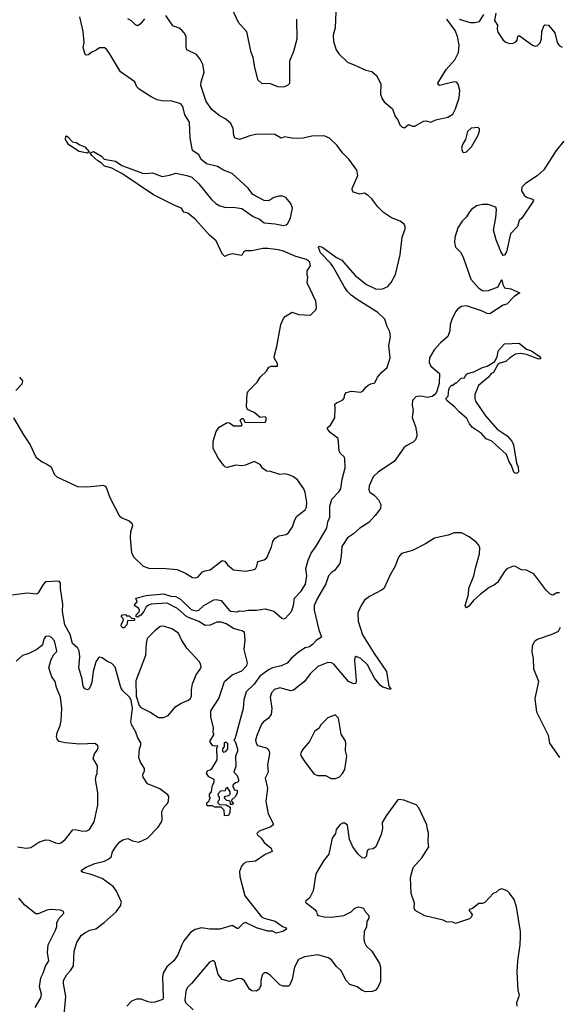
# Model space of a CAD drawing. Extents: x 2220333 to 2384341, y 721037 to 894043.
# Tile 291 of 325: x 2334534 to 2338932, y 837931 to 845962. Entities that reach past the tile are written whole.
import ezdxf

# ---------------------------------------------------------------- set-up
doc = ezdxf.new("R2010")
doc.units = 0

msp = doc.modelspace()

# ---------------------------------------------------------------- linework, layer by layer
at = {"layer": '0CON10XD'}
for points in [[(2336262.5, 846052.5), (2336315, 845942.9), (2336381.5, 845865), (2336414.8, 845704.8), (2336433.1, 845655), (2336443.8, 845585), (2336473.3, 845475), (2336505, 845444.5), (2336575, 845441.5), (2336635, 845416.2), (2336665, 845413.1), (2336695, 845418.2), (2336720.7, 845429.3), (2336734.2, 845445), (2336734.2, 845625), (2336767.2, 845705), (2336796.6, 845805), (2336792.5, 845965)], [(2337109.3, 846025), (2337106, 845895), (2337089.1, 845835), (2337091.8, 845785), (2337113.8, 845715), (2337135, 845682.9), (2337206.9, 845615), (2337265, 845592.1), (2337355, 845549.6), (2337405, 845538), (2337443.8, 845505), (2337477.3, 845435), (2337473.5, 845355), (2337489.1, 845315), (2337505, 845292.9), (2337573.6, 845235), (2337595, 845171.2), (2337616.7, 845145), (2337631.4, 845105), (2337650.6, 845085), (2337671.5, 845078.5), (2337703.8, 845106.2), (2337735, 845094.4), (2337755, 845094.3), (2337825, 845134.2), (2337845, 845136.2), (2337885, 845126.7), (2337925, 845143.8), (2338023.9, 845166.1), (2338065, 845192.5), (2338085.9, 845234.1), (2338115.8, 845324.2), (2338120, 845385), (2338108, 845435), (2338095, 845451.2), (2338075, 845453.8), (2337956.4, 845426.4), (2337943.8, 845433.8), (2337943.3, 845445), (2338008.6, 845555), (2338080.9, 845635), (2338110, 845695), (2338116.5, 845755), (2338101.2, 845825), (2338082.4, 845872.4), (2338014.1, 845965.9)], [(2335986, 841415), (2336025, 841457.5), (2336045, 841467.1), (2336086.4, 841473.6), (2336185, 841551.2), (2336205, 841546.7), (2336228, 841515), (2336275, 841474.3), (2336375.5, 841464.5), (2336445, 841476.7), (2336456, 841484), (2336465.9, 841504.1), (2336475, 841542.5), (2336525, 841556), (2336547, 841573), (2336586.5, 841663.5), (2336598.1, 841705), (2336615, 841732), (2336645, 841752.5), (2336705, 841764.3), (2336725, 841776), (2336758.6, 841825), (2336773.3, 841875), (2336791.1, 841908.9), (2336861.2, 841965), (2336871.2, 841985), (2336872.9, 842025), (2336861.1, 842105), (2336848.6, 842135), (2336798.8, 842208.8), (2336765, 842234.4), (2336735, 842247.8), (2336695, 842256.7), (2336653.6, 842253.6), (2336576.7, 842276.7), (2336545, 842278.6), (2336512.5, 842305), (2336494.5, 842334.5), (2336445, 842359.4), (2336375, 842327.5), (2336345, 842322.5), (2336295, 842327.5), (2336225, 842310), (2336212.3, 842312.3), (2336196.7, 842325), (2336154.2, 842384.2), (2336111.2, 842465), (2336111.2, 842525), (2336136.4, 842603.6), (2336160.8, 842639.2), (2336225, 842676.2), (2336242.7, 842672.7), (2336275, 842648.8), (2336341.7, 842648.3), (2336347, 842657), (2336330, 842695), (2336345, 842710), (2336355, 842710), (2336368.3, 842678.3), (2336535, 842677.5), (2336543.3, 842695), (2336542.5, 842715), (2336535, 842722.5), (2336495, 842717.5), (2336445, 842756.7), (2336391.7, 842781.7), (2336383.3, 842805), (2336387.5, 842915), (2336397.5, 842935), (2336470, 843005), (2336494.1, 843045.9), (2336546.7, 843095), (2336565, 843127.5), (2336583.9, 843136.1), (2336633.8, 843136.2), (2336634, 843155), (2336608.8, 843205), (2336610, 843225), (2336630, 843295), (2336661.2, 843475), (2336683.8, 843525), (2336698.3, 843541.7), (2336755, 843577.5), (2336805, 843557.5), (2336905, 843552.5), (2336947.5, 843595), (2336952.5, 843615), (2336947.5, 843665), (2336877.5, 843815), (2336882.5, 843865), (2336877, 843877), (2336877, 843913), (2336903.3, 843955), (2336898, 843985), (2336872.5, 844005), (2336785, 844031.1), (2336684, 844075), (2336643.9, 844086.1), (2336555.3, 844095.3), (2336514.7, 844095.3), (2336425, 844075.6), (2336373.5, 844076.5), (2336358.8, 844065), (2336345, 844037.5), (2336265, 844052.5), (2336225, 844042.5), (2336205, 844030), (2336185, 844052.5), (2336135, 844157.5), (2336080, 844205), (2336015, 844278.8), (2335963.9, 844333.9), (2335905, 844382.5), (2335870.7, 844390.7), (2335853.6, 844423.6), (2335802.3, 844442.3), (2335625, 844533.3), (2335365, 844707.8), (2335285, 844749.5), (2335225, 844766.9), (2335198.8, 844795), (2335171.1, 844811.1), (2335122.5, 844855), (2335107.5, 844875), (2335135, 844885.6), (2335199.8, 844849.8), (2335223, 844823), (2335315, 844806.9), (2335365, 844772), (2335535, 844711.2), (2335555, 844706.7), (2335617, 844713), (2335695, 844683.3), (2335755, 844692.5), (2335805, 844710), (2335895, 844690), (2335936.1, 844676.1), (2335995, 844622.5), (2336096.7, 844495), (2336132.7, 844462.7), (2336164.1, 844444.1), (2336215, 844430), (2336273, 844433), (2336345, 844422.5), (2336437.7, 844357.7), (2336487.5, 844335), (2336527.5, 844305), (2336615, 844297.7), (2336685, 844283.1), (2336705, 844287.8), (2336719.3, 844300.7), (2336741.9, 844345), (2336756.2, 844425), (2336743.8, 844463.8), (2336701.9, 844511.9), (2336675, 844522.9), (2336645, 844521.4), (2336605, 844512.5), (2336565, 844484.2), (2336527, 844487), (2336435, 844536.2), (2336395, 844588.8), (2336266.5, 844706.5), (2336195, 844735.8), (2336145, 844764), (2336055, 844786.7), (2336010, 844825), (2336005, 844840), (2335995, 844860), (2335943.3, 844895), (2335923.8, 844995), (2335916.8, 845126.8), (2335880, 845185), (2335862, 845255), (2335846.7, 845275), (2335765, 845298.8), (2335705, 845298.6), (2335655, 845308.6), (2335605, 845332.5), (2335506.7, 845395), (2335488.8, 845415), (2335473.3, 845455), (2335355, 845536.2), (2335265.7, 845685.7), (2335237.5, 845725), (2335223.6, 845733.6), (2335185, 845733.3), (2335157, 845713), (2335116.7, 845695), (2335095, 845676.2), (2335075, 845672.5), (2335067, 845677), (2335050, 845735), (2335059.2, 845775), (2335052.2, 845865), (2335024.4, 845985)], [(2335551.2, 845968.8), (2335515, 845924.3), (2335495, 845910.8), (2335478.7, 845918.7), (2335445, 845952), (2335415, 845968)], [(2336323.1, 840983.1), (2336276.7, 840995), (2336215.5, 841035.5), (2336175, 841046.9), (2336141.1, 841048.9), (2336085, 841022.2), (2336045, 841020.6), (2335992.5, 841052.5), (2335895, 841091.9), (2335820.6, 841160.6), (2335735, 841203.1), (2335605.6, 841194.4), (2335582.3, 841187.7), (2335565.8, 841174.2), (2335546.7, 841135), (2335520, 841105), (2335495, 841090), (2335481.7, 841091.7), (2335481.7, 841108.3), (2335508.3, 841131.7), (2335510, 841145), (2335505, 841160), (2335470, 841185), (2335475, 841200), (2335490, 841215), (2335480, 841245), (2335565, 841266.2), (2335705, 841278.8), (2335765, 841260), (2335805, 841257.5), (2335845, 841235.8), (2335932, 841152), (2335975, 841140), (2335994.1, 841145.9), (2336035, 841183.3), (2336115, 841230), (2336135, 841233.8), (2336175, 841225.7), (2336238, 841148), (2336255, 841138.8), (2336305, 841133.3), (2336325, 841140), (2336355, 841136.7), (2336394.3, 841145.7), (2336465, 841146.2), (2336535, 841157.1), (2336605, 841137.8), (2336671.3, 841081.3), (2336685, 841075.8), (2336700.3, 841079.7), (2336749.5, 841135), (2336765.6, 841185), (2336774, 841245), (2336829.2, 841300.8), (2336862, 841358), (2336875.3, 841425.3), (2336865.6, 841485), (2336885.9, 841555), (2336909.1, 841610.9), (2336945, 841659.4), (2337036.2, 841815), (2337044.6, 841865), (2337060.5, 841905), (2337062.5, 841995), (2337077.7, 842052.3), (2337135, 842110), (2337150.4, 842135), (2337161.2, 842215), (2337186.8, 842306.8), (2337183.8, 842383.8), (2337177.7, 842397.7), (2337147.5, 842425), (2337138.6, 842445), (2337128.8, 842545), (2337063.3, 842595), (2337042.5, 842625), (2337043, 842637), (2337066.7, 842655), (2337101.2, 842715), (2337106, 842795), (2337102, 842825), (2337115, 842838), (2337165, 842857.5), (2337178.6, 842875), (2337184.3, 842905.7), (2337198.7, 842921.3), (2337235, 842931.5), (2337315, 842923.5), (2337334.2, 842935), (2337354.7, 842965.3), (2337375, 842980), (2337395, 842992), (2337429.2, 843000.8), (2337450.7, 843045), (2337485, 843087.3), (2337528.6, 843125), (2337554.4, 843205), (2337543.1, 843305), (2337556.2, 843375), (2337550, 843415), (2337529.4, 843459.4), (2337508.6, 843518.6), (2337452.5, 843575), (2337285, 843680.3), (2337235, 843716.2), (2337206.6, 843745), (2337178.4, 843785), (2337089.6, 843945), (2337067, 843977), (2336985, 844061.1), (2336968.8, 844105), (2336976.4, 844113.6), (2337005, 844103.1), (2337115, 844022.5), (2337159.8, 843999.8), (2337267.8, 843875), (2337361.7, 843801.7), (2337435, 843768), (2337485, 843764.7), (2337535, 843784.5), (2337562.9, 843817.1), (2337596.5, 843883.5), (2337634.6, 844045), (2337651, 844189), (2337676.8, 844255), (2337676.4, 844275), (2337666.7, 844295), (2337635, 844318), (2337563.3, 844345), (2337499, 844389), (2337452.9, 844435), (2337405, 844501.1), (2337375, 844528.9), (2337345, 844546), (2337305, 844538.8), (2337254.1, 844554.1), (2337245.8, 844565.8), (2337244.4, 844585), (2337289.1, 844690.9), (2337282.9, 844735), (2337216.4, 844825), (2337164.7, 844874.7), (2337122.3, 844935), (2337060, 844995), (2337015, 845015.9), (2336915, 845012), (2336845.2, 844995.2), (2336765, 844993.1), (2336695, 845005.8), (2336665, 844995.4), (2336614.2, 845024.2), (2336575, 845029), (2336455, 845024.4), (2336409.2, 845015), (2336325, 844983.9), (2336290.6, 844995), (2336280, 845015), (2336273.8, 845075), (2336254.8, 845115), (2336215, 845150.6), (2336160, 845180), (2336098.6, 845228.6), (2336054.4, 845294.4), (2336010.4, 845425), (2336011.7, 845455), (2336038.4, 845535), (2336025.8, 845595.8), (2336005, 845640.5), (2335975, 845678.5), (2335896.8, 845716.8), (2335890.2, 845740.2), (2335890.4, 845825), (2335875.5, 845855), (2335855, 845876.9), (2335832.4, 845892.4), (2335780.7, 845910.7), (2335724, 845995)], [(2338115, 845965.5), (2338205, 845938.9), (2338241.7, 845938.3), (2338281.9, 845948.1), (2338316, 846004)], [(2338414.5, 846015), (2338402.7, 845955), (2338427.9, 845917.9), (2338424.4, 845885), (2338429.8, 845859.8), (2338474.1, 845794.1), (2338495, 845778.4), (2338525, 845768.6), (2338555, 845769.5), (2338578.8, 845781.2), (2338588.5, 845795), (2338594.4, 845825.6), (2338605, 845832), (2338715, 845754.4), (2338735, 845746.9), (2338755, 845750.6), (2338775, 845774.2), (2338786.2, 845805), (2338790, 845865), (2338805, 845911.2), (2338815, 845921.2), (2338845, 845918), (2338895.3, 845855.3), (2338913.8, 845775), (2338930.9, 845750.9), (2338955, 845737.3)], [(2338155, 844878.6), (2338175, 844883.5), (2338215.7, 844925), (2338270.7, 845019.3), (2338282.5, 845055), (2338281.7, 845071.7), (2338271.7, 845081.7), (2338215, 845077.5), (2338185, 845050), (2338166.7, 844985), (2338142, 844945), (2338134.2, 844915), (2338143.5, 844883.5), (2338155, 844878.6)], [(2335085, 844872.2), (2335017.4, 844887.4), (2334935, 844942), (2334905.8, 844985), (2334910, 845010), (2334915, 845013.3), (2334925, 845006), (2334965, 844965.7), (2334995, 844961.1), (2335025, 844941.1), (2335065.4, 844925.4), (2335100, 844885), (2335085, 844872.2)], [(2338970.3, 844969.7), (2338906.3, 844893.7), (2338805, 844738.1), (2338752.6, 844687.4), (2338656.9, 844625), (2338627.8, 844595), (2338624.5, 844565), (2338645, 844530.8), (2338665, 844515.6), (2338715, 844498), (2338720.8, 844485), (2338625.6, 844344.4), (2338606.2, 844325), (2338592, 844275), (2338534.1, 844215.9), (2338502.3, 844067.7), (2338485, 844042.5), (2338475, 844037.5), (2338455, 844072.5), (2338418.8, 844165), (2338396.7, 844245), (2338414.3, 844345), (2338419.2, 844415), (2338415, 844432.5), (2338353.2, 844453.2), (2338305.6, 844455.6), (2338257.4, 844442.6), (2338217.3, 844412.7), (2338199.4, 844395), (2338176.7, 844355), (2338140.8, 844319.2), (2338105.5, 844264.5), (2338081.4, 844185), (2338077.1, 844145), (2338085, 844106.7), (2338126.4, 844066.4), (2338148.5, 844025), (2338210.9, 843845), (2338275, 843771.4), (2338305, 843754.2), (2338325, 843751.2), (2338355, 843753.3), (2338435, 843782.5), (2338455, 843830), (2338465, 843840), (2338470.7, 843800.7), (2338484.4, 843774.4), (2338537, 843767), (2338610, 843735), (2338563.8, 843705), (2338505, 843642.5), (2338475, 843633.8), (2338365, 843563.1), (2338343.3, 843565), (2338296.9, 843586.9), (2338175, 843626.9), (2338135, 843623.3), (2338105, 843604.3), (2338085, 843578.6), (2338055.9, 843515.9), (2338043.5, 843475), (2338040.4, 843425), (2338023.3, 843376.7), (2337965, 843326.5), (2337912, 843268), (2337873, 843203), (2337871.2, 843165), (2337884.4, 843135), (2337955.8, 843075), (2337952.3, 842995), (2337932.2, 842925), (2337915, 842900.8), (2337895, 842889.2), (2337855, 842879.4), (2337805, 842890), (2337775, 842888.6), (2337763.3, 842885), (2337736.7, 842855), (2337732.3, 842817.7), (2337740, 842775), (2337733, 842717), (2337760, 842645), (2337769.5, 842585), (2337770, 842565), (2337759.4, 842535), (2337741.2, 842515), (2337685, 842487.1), (2337665, 842468.9), (2337585, 842359.7), (2337457.1, 842275), (2337415, 842234.3), (2337381.1, 842158.9), (2337378.6, 842125), (2337388.5, 842108.5), (2337422.8, 842082.8), (2337458.6, 842045), (2337476.8, 842006.8), (2337473.5, 841975), (2337432, 841918), (2337378.8, 841861.2), (2337305.9, 841814.1), (2337255, 841768.1), (2337204.3, 841735), (2337158.5, 841665), (2337153.4, 841585), (2337142.6, 841527.4), (2337100.3, 841469.7), (2337075, 841452.5), (2337051.8, 841425), (2337028.9, 841361.1), (2336961.8, 841245), (2336935, 841183.3), (2336933.5, 841145), (2336970.6, 840985), (2336993.3, 840925), (2336951.1, 840898.9), (2336921.4, 840865), (2336895, 840845.6), (2336861.7, 840838.3), (2336806.9, 840803.1), (2336747.7, 840752.3), (2336715, 840713.6), (2336665, 840692.9), (2336595, 840676.9), (2336567.2, 840662.8), (2336491.8, 840608.2), (2336445, 840542.9), (2336380, 840480), (2336359.4, 840415), (2336355.6, 840345), (2336286.7, 840093.3), (2336280, 840085), (2336290, 840075), (2336308, 840015), (2336308, 839995), (2336292.5, 839955), (2336296.1, 839873.9), (2336280, 839825), (2336305, 839797.5), (2336320, 839755), (2336305, 839740), (2336291.7, 839738.3), (2336271.7, 839718.3), (2336270, 839705), (2336280, 839695), (2336281.7, 839681.7), (2336307.5, 839677.5), (2336307.5, 839655), (2336292.5, 839625), (2336260, 839595), (2336261.7, 839581.7), (2336277.5, 839575), (2336265, 839560), (2336251.7, 839561.7), (2336248.3, 839588.3), (2336223, 839593), (2336200, 839615), (2336211.7, 839628.3), (2336237, 839633), (2336250, 839645), (2336250, 839665), (2336228.3, 839698.3), (2336211.7, 839688.3), (2336208.3, 839671.7), (2336171.7, 839668.3), (2336150, 839645), (2336151.7, 839631.7), (2336160, 839625), (2336160, 839595), (2336150, 839585), (2336150, 839575), (2336161.7, 839561.7), (2336217.5, 839557.5), (2336248.3, 839538.3), (2336246.7, 839495), (2336235, 839472.5), (2336225, 839467.5), (2336201.7, 839471.7), (2336200, 839515), (2336175, 839540), (2336125, 839540), (2336105, 839550), (2336065, 839550), (2336060, 839555), (2336060, 839575), (2336078.3, 839591.7), (2336080, 839605), (2336090, 839615), (2336080, 839625), (2336080, 839645), (2336097, 839663), (2336103, 839707), (2336120, 839745), (2336120, 839765), (2336075, 839787.5), (2336057.5, 839815), (2336065, 839837.5), (2336087, 839843), (2336103, 839857), (2336142.5, 839925), (2336140, 840025), (2336150, 840035), (2336145, 840040), (2336125, 840037.5), (2336105, 840043.3), (2336083.3, 840075), (2336120, 840135), (2336110, 840145), (2336113.3, 840185), (2336091.2, 840275), (2336092.5, 840325), (2336158, 840425), (2336202, 840565), (2336265, 840619.2), (2336345, 840652), (2336385.8, 840695), (2336389.2, 840715), (2336364.5, 840824.5), (2336371.1, 840905), (2336366.7, 840965), (2336347.5, 840977.5), (2336323.1, 840983.1)], [(2338585, 842260.8), (2338572.1, 842262.1), (2338561.7, 842271.7), (2338543.8, 842325), (2338522.5, 842355), (2338502.5, 842415), (2338383, 842523), (2338335, 842543.1), (2338297.8, 842587.8), (2338224.4, 842635), (2338200.5, 842665), (2338178.8, 842708.8), (2338115, 842763.3), (2338081.1, 842801.1), (2338014, 842855), (2338007, 842873), (2338025, 842890), (2338033, 842947), (2338040, 842965), (2338055, 842980), (2338065, 842980), (2338085, 843000), (2338095, 843000), (2338133, 843037), (2338158.3, 843041.7), (2338170, 843065), (2338182.5, 843075), (2338235, 843088.6), (2338305, 843125.8), (2338344.2, 843135.8), (2338406.4, 843173.6), (2338426.4, 843213.6), (2338437.5, 843265), (2338485, 843317.5), (2338605, 843322.5), (2338663.9, 843273.9), (2338705, 843260), (2338767.3, 843217.3), (2338780, 843205), (2338780, 843195), (2338766, 843194), (2338665, 843231.2), (2338615, 843240), (2338575, 843233.3), (2338525, 843202.5), (2338496, 843174), (2338448.3, 843161.7), (2338430.7, 843149.3), (2338395, 843083.3), (2338375, 843073.3), (2338356, 843045), (2338272.5, 842977.5), (2338244.5, 842905.5), (2338243, 842873), (2338249.7, 842849.7), (2338330.8, 842730.8), (2338425, 842620.8), (2338506.7, 842566.7), (2338545, 842523.3), (2338558, 842495), (2338583.3, 842345), (2338598, 842315), (2338598.6, 842275), (2338585, 842260.8)], [(2334532.5, 843045), (2334556.4, 843016.4), (2334550.7, 842989.3), (2334502.7, 842937.3)], [(2334484.3, 842714.3), (2334563.6, 842575), (2334617.8, 842495), (2334665, 842394), (2334715.8, 842355), (2334755, 842337.3), (2334790, 842315), (2334815, 842256.2), (2334835, 842232.9), (2335005, 842155.5), (2335085, 842152.7), (2335215, 842165.5), (2335235, 842154.3), (2335268.8, 842065), (2335345, 841919.2), (2335365, 841899.2), (2335425.7, 841875.7), (2335447.5, 841855), (2335452.9, 841835), (2335436.4, 841785), (2335432.9, 841737.1), (2335444.1, 841614.1), (2335465, 841577.5), (2335538.8, 841505), (2335585, 841488.6), (2335724.5, 841485.5), (2335816.4, 841476.4), (2335885, 841447.1), (2335941.7, 841411.7), (2335965, 841408.9), (2335986, 841415)], [(2338935, 841288.6), (2338911.7, 841288.3), (2338880.7, 841269.3), (2338857.3, 841277.3), (2338821.7, 841311.7), (2338725, 841443.3), (2338665, 841472.5), (2338625, 841473.8), (2338575, 841500.8), (2338555, 841504), (2338505, 841482), (2338485, 841461.2), (2338429.7, 841370.3), (2338405, 841351.2), (2338359.5, 841330.5), (2338286.7, 841275), (2338232, 841225), (2338195, 841179.2), (2338175, 841166.2), (2338166.2, 841175), (2338165.8, 841185), (2338192.5, 841275), (2338193.8, 841325), (2338235.7, 841425), (2338248.6, 841488.6), (2338281.4, 841605), (2338283.9, 841653.9), (2338276.7, 841675), (2338257.7, 841697.7), (2338197.5, 841745), (2338135, 841776.2), (2338075, 841776.7), (2338025, 841757.5), (2337915, 841733.3), (2337842.7, 841687.3), (2337735, 841633.8), (2337645, 841607.5), (2337620.5, 841579.5), (2337593.8, 841505), (2337553.3, 841435), (2337504.1, 841325.9), (2337488.3, 841311.7), (2337385, 841258.2), (2337343.4, 841226.6), (2337316.4, 841185), (2337291.1, 841125), (2337293.3, 841055), (2337328.9, 840945), (2337421.7, 840791.7), (2337524, 840645), (2337542.5, 840525), (2337560, 840505), (2337555, 840500), (2337495, 840516.7), (2337475, 840531.2), (2337425, 840592), (2337369.4, 840699.4), (2337315, 840750.8), (2337275, 840766.7), (2337265, 840760), (2337261.4, 840735), (2337277.3, 840572.7), (2337273, 840547), (2337255, 840546), (2337215, 840564.3), (2337095, 840705.7), (2337075, 840717.5), (2337045, 840719.6), (2336964.7, 840685.3), (2336902.3, 840627.7), (2336854.2, 840565), (2336766.4, 840493.6), (2336745, 840488.6), (2336655, 840513.1), (2336611.4, 840498.6), (2336585, 840471.2), (2336574.4, 840435), (2336589.4, 840345), (2336584.3, 840295), (2336558, 840262), (2336522, 840235), (2336505.8, 840215), (2336465.6, 840124.4), (2336455.7, 840085), (2336460.3, 840060.3), (2336472.6, 840042.6), (2336545, 840022), (2336556, 840015), (2336567.1, 839995), (2336569.4, 839975), (2336554.5, 839885), (2336558.6, 839825), (2336535.6, 839774.4), (2336552.7, 839695), (2336540, 839585), (2336558.2, 839485), (2336600, 839405), (2336598.8, 839395), (2336581.2, 839378.8), (2336486.1, 839343.9), (2336466.7, 839325), (2336472.3, 839312.3), (2336505, 839283.3), (2336525, 839250), (2336583.3, 839205), (2336591.7, 839178.3), (2336535, 839154), (2336455, 839098.9), (2336380.3, 839089.7), (2336359.7, 839080.3), (2336340.9, 839059.1), (2336324.5, 839015), (2336328.5, 838975), (2336369.6, 838815), (2336505, 838643.6), (2336525, 838632.7), (2336615, 838608.7), (2336675, 838566.7), (2336705.4, 838555.4), (2336708, 838545), (2336678.8, 838525), (2336625, 838511.5), (2336595, 838527.8), (2336555, 838528.2), (2336465, 838555.2), (2336375, 838597.5), (2336355, 838591.2), (2336315, 838548.8), (2336305, 838548.8), (2336265, 838572.9), (2336165, 838544.2), (2336083.2, 838543.2), (2336015, 838554.2), (2335965, 838542.5), (2335925, 838515.6), (2335870.9, 838449.1), (2335855.7, 838415), (2335822.5, 838335), (2335790, 838285), (2335734, 838236), (2335703.1, 838185), (2335697.5, 838155), (2335704.2, 837985.8), (2335699.4, 837970.6), (2335635, 837949.4), (2335605, 837947.1), (2335580.7, 837950.7), (2335525, 837974.3), (2335485, 837974.3), (2335445, 837956.7), (2335407.8, 837915)], [(2334896.5, 837845), (2334910, 837995), (2334889.8, 838099.8), (2334891.5, 838125), (2334916.9, 838175), (2334951.1, 838208.9), (2334971.1, 838245), (2334978.5, 838365), (2335000.4, 838435), (2335035, 838492.5), (2335065.8, 838515), (2335104.6, 838535.4), (2335155, 838546.9), (2335221.1, 838598.9), (2335319.2, 838685), (2335355.4, 838734.6), (2335364.2, 838765), (2335322.9, 838855), (2335295, 838892.5), (2335205, 838956.5), (2335115, 838990), (2335050, 839005), (2335036.7, 839015), (2335036.7, 839025), (2335075, 839050), (2335145, 839080.6), (2335225, 839100), (2335261.3, 839118.7), (2335278, 839135), (2335290, 839175), (2335320.2, 839219.8), (2335347.3, 839252.7), (2335375, 839271.4), (2335415, 839284), (2335452.5, 839265), (2335505, 839252.5), (2335574.3, 839285.7), (2335661.2, 839375), (2335687.5, 839415), (2335694.2, 839435), (2335692, 839505), (2335712.5, 839542.5), (2335736.2, 839565), (2335746.7, 839585), (2335748.8, 839625), (2335740.5, 839640.5), (2335675, 839690), (2335575, 839730.8), (2335539.2, 839785), (2335536, 839805), (2335550, 839835), (2335550, 839855), (2335517.5, 839905), (2335504.3, 839945), (2335511.2, 840015), (2335522, 840045), (2335520, 840065), (2335495.5, 840105.5), (2335480.7, 840150.7), (2335445, 840213.8), (2335440, 840235), (2335452, 840345), (2335441.1, 840411.1), (2335429.2, 840435), (2335375, 840488.5), (2335356.7, 840515), (2335311.7, 840681.7), (2335285, 840711.9), (2335245, 840730), (2335205, 840758), (2335185, 840762.5), (2335175, 840756), (2335155.4, 840724.6), (2335133, 840647), (2335120.4, 840555), (2335109.1, 840520.9), (2335097.6, 840502.4), (2335085, 840495.6), (2335065, 840504.4), (2335050.9, 840525), (2335042.4, 840582.4), (2335016.7, 840675), (2335022.6, 840765), (2335019.1, 840815), (2335007, 840837), (2334963.6, 840873.6), (2334945, 840948.1), (2334900.2, 841025), (2334883.5, 841135), (2334886.3, 841195), (2334867.3, 841322.7), (2334867.5, 841365), (2334855, 841381.2), (2334745, 841376.7), (2334724.5, 841355.5), (2334685, 841286.7), (2334672.3, 841277.7), (2334595, 841283.8), (2334470.5, 841269.5)], [(2335385, 841002.5), (2335373, 841003), (2335360, 841015), (2335362.5, 841035), (2335380, 841065), (2335378.3, 841078.3), (2335360, 841095), (2335371.7, 841108.3), (2335395, 841110), (2335405, 841100), (2335425, 841100), (2335445, 841080), (2335468.3, 841078.3), (2335470, 841065), (2335465, 841062.5), (2335411.7, 841058.3), (2335407.5, 841025), (2335385, 841002.5)], [(2335665, 840269.2), (2335705, 840270), (2335745, 840287.5), (2335805, 840359.2), (2335855, 840390), (2335905, 840408), (2335925.5, 840424.5), (2335933.1, 840446.9), (2335932.7, 840495), (2335940.9, 840545), (2335972.6, 840617.4), (2336005.7, 840665), (2336012.9, 840685), (2336008.7, 840708.7), (2335997.4, 840727.4), (2335895.6, 840835.6), (2335853, 840903), (2335827.9, 840957.9), (2335775, 840992.5), (2335705, 841014.2), (2335678.3, 841011.7), (2335635, 840977.5), (2335573.1, 840915), (2335564.4, 840875), (2335559.1, 840775), (2335481.5, 840568.5), (2335482.5, 840445), (2335507.1, 840367.1), (2335521.4, 840351.4), (2335602, 840312), (2335665, 840269.2)], [(2338936.2, 839945), (2338855, 840061.2), (2338845, 840123.8), (2338749.2, 840315), (2338734.4, 840425), (2338766, 840565), (2338724, 840665), (2338720.5, 840750.5), (2338711.2, 840805), (2338714, 840855), (2338733.8, 840895), (2338755, 840908), (2338875, 840951.1), (2338925, 840974.2), (2338942.9, 841007.1)], [(2334516.1, 839216.1), (2334585, 839203.8), (2334625, 839211.2), (2334690, 839255), (2334745, 839274), (2334775, 839271.2), (2334825, 839248.8), (2334855, 839243.3), (2334875, 839250), (2334904.2, 839275.8), (2334966.1, 839353.9), (2334985, 839358), (2335035, 839345.8), (2335075, 839344), (2335101.7, 839358.3), (2335140, 839420), (2335170, 839555), (2335170, 839655), (2335152, 839765), (2335155.9, 839794.1), (2335166.2, 839815), (2335167.1, 839875), (2335131.2, 839935), (2335143.8, 839975), (2335164, 840005), (2335172, 840025), (2335170, 840040), (2335149.3, 840059.3), (2335025, 840054.2), (2334905, 840062.9), (2334855.8, 840075.8), (2334838, 840095), (2334834.3, 840115), (2334838.9, 840145), (2334862.5, 840205), (2334870.5, 840245), (2334877.8, 840345), (2334865.8, 840435), (2334833.8, 840515), (2334823.3, 840565), (2334795, 840602.5), (2334772, 840675), (2334787.5, 840735), (2334809.3, 840780.7), (2334833.3, 840805), (2334836, 840815), (2334816, 840895), (2334794.1, 840924.1), (2334773.6, 840933.6), (2334745, 840930), (2334733.3, 840915), (2334720, 840865), (2334710, 840855), (2334673.6, 840826.4), (2334607.3, 840792.7), (2334557.5, 840775), (2334505, 840728.8)], [(2337105, 839773.3), (2337137.5, 839785), (2337165.8, 839814.2), (2337184, 839845), (2337199.2, 839955), (2337188.3, 839998.3), (2337191.2, 840065), (2337186.4, 840083.6), (2337154.2, 840134.2), (2337133.3, 840265), (2337105, 840292.5), (2337045, 840267.5), (2336985, 840207.5), (2336975, 840182.5), (2336937.5, 840155), (2336896.7, 840075), (2336836.7, 840005), (2336823.8, 839975), (2336826.7, 839955), (2336857.9, 839907.9), (2336935, 839808.8), (2336965, 839796.2), (2337026.1, 839796.1), (2337073.6, 839773.6), (2337105, 839773.3)], [(2336195, 839987.5), (2336215, 839992.5), (2336230, 840015), (2336230, 840055), (2336217, 840067), (2336205, 840067.5), (2336200, 840065), (2336200, 840035), (2336187.5, 840015), (2336187, 839997), (2336195, 839987.5)], [(2338590, 837915), (2338587, 837947), (2338606.7, 838005), (2338597.5, 838045), (2338588, 838195), (2338593, 838287), (2338614.3, 838415), (2338617.1, 838485), (2338617.1, 838525), (2338583.9, 838726.1), (2338563.8, 838785), (2338525, 838837.5), (2338506.1, 838856.1), (2338465, 838873.3), (2338440, 838865), (2338415, 838842.5), (2338395, 838837.5), (2338325, 838762.5), (2338305, 838752.5), (2338275, 838752.5), (2338225, 838713.3), (2338197.5, 838705), (2338197.5, 838695), (2338222.5, 838665), (2338216.7, 838645), (2338200.7, 838629.3), (2338085, 838590), (2338065, 838600), (2338013.6, 838603.6), (2337985, 838616.7), (2337835, 838652.5), (2337757, 838697), (2337750, 838715), (2337752.5, 838755), (2337723.8, 838835), (2337718.8, 838965), (2337741.7, 839048.3), (2337812.5, 839125), (2337867.5, 839215), (2337862.5, 839255), (2337867, 839333), (2337857, 839357), (2337853.3, 839395), (2337787.5, 839535), (2337765, 839557.5), (2337665, 839596.7), (2337625, 839602.5), (2337613.6, 839596.4), (2337520.5, 839469.5), (2337487.5, 839415), (2337490.8, 839365), (2337480.8, 839315), (2337437.5, 839215), (2337415, 839198.6), (2337375, 839193.3), (2337364, 839175), (2337361.7, 839138.3), (2337345, 839123.3), (2337325, 839126.2), (2337292, 839155), (2337248.1, 839215), (2337220.6, 839275), (2337205, 839392.5), (2337185, 839407.5), (2337165, 839407.5), (2337145, 839397.5), (2337113.9, 839356.1), (2337106.7, 839325), (2337080, 839285), (2337053.6, 839156.4), (2337009.5, 839100.5), (2336947.5, 838995), (2336925, 838857.5), (2336895, 838797.5), (2336866.7, 838775), (2336863.3, 838765), (2336868, 838758), (2336940, 838705), (2336953.3, 838685), (2336957.5, 838665), (2336970, 838655), (2337015, 838644), (2337075, 838641.4), (2337175, 838654.3), (2337235.4, 838684.6), (2337265, 838716), (2337295, 838726), (2337335.8, 838715.8), (2337349.5, 838689.5), (2337380, 838655), (2337380, 838635), (2337364.3, 838605.7), (2337359.7, 838560.3), (2337340.8, 838525), (2337338, 838465), (2337344, 838435), (2337357.7, 838407.7), (2337404.1, 838364.1), (2337466.7, 838265), (2337473.9, 838233.9), (2337473.6, 838116.4), (2337453, 838067), (2337435, 838047.5), (2337410, 838035), (2337355, 838034.3), (2337324.3, 838044.3), (2337284.2, 838074.2), (2337225, 838093.3), (2337195, 838126.7), (2337155, 838204), (2337112.2, 838242.2), (2337075, 838294.2), (2337049.1, 838309.1), (2336965, 838334.3), (2336855, 838318.6), (2336805, 838296), (2336772.5, 838235), (2336754.6, 838135.4), (2336735, 838088.8), (2336725, 838080), (2336682.1, 838077.9), (2336655, 838090.9), (2336575, 838170), (2336545, 838187.1), (2336525, 838188), (2336508.8, 838171.2), (2336498.6, 838125), (2336498.1, 838085), (2336485, 838053.8), (2336465, 838038.8), (2336425, 838042), (2336406.2, 838055), (2336365, 838122), (2336345, 838140), (2336315, 838141.9), (2336245, 838116.4), (2336185, 838134.5), (2336150.4, 838175), (2336125, 838276.7), (2336115, 838286.7), (2336105, 838286.7), (2336080, 838275), (2335935, 838100), (2335899.2, 838065), (2335887.1, 838035), (2335880.8, 837965), (2335886, 837945), (2335946.5, 837886.5)], [(2334660, 837905), (2334705.8, 837985), (2334710, 838015), (2334696, 838075), (2334705, 838147.5), (2334725.7, 838184.3), (2334745, 838243.3), (2334770.8, 838285), (2334760.6, 838355), (2334766.7, 838415), (2334826.2, 838535), (2334836.7, 838565), (2334837.5, 838595), (2334850, 838625), (2334892.5, 838675), (2334889.3, 838689.3), (2334865, 838700), (2334785, 838703.8), (2334755, 838698), (2334685, 838668), (2334665, 838668), (2334575, 838740), (2334525.8, 838795.8)]]:
    msp.add_lwpolyline(points, dxfattribs=at)

doc.saveas('drawing.dxf')
